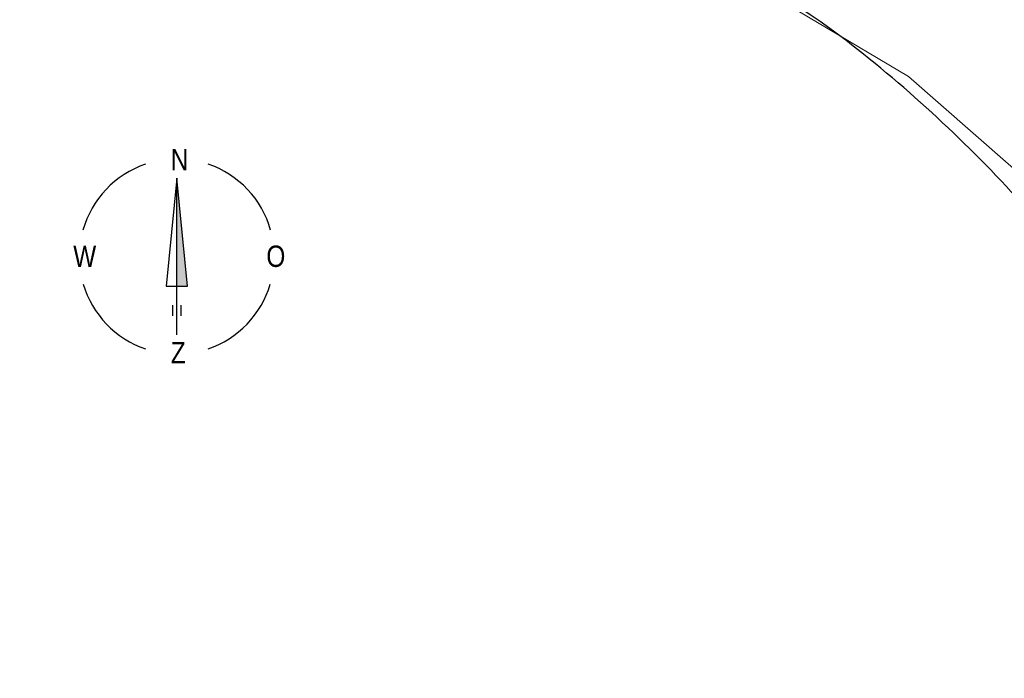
# Model space of a CAD drawing. Header units: metres. Extents: x 111546 to 149831, y 498798 to 507863.
# Tile 755 of 1056: x 111909 to 111945, y 501629 to 501653. Entities that reach past the tile are written whole.
import ezdxf

# ---------------------------------------------------------------- set-up
doc = ezdxf.new("R2010")
doc.units = ezdxf.units.M
doc.layers.add('0-kadastrale percelen', color=253, linetype='AI-KADASTRAAL', lineweight=9)
for name, color, linetype in [('0-noordpijl', 7, 'Continuous'), ('3-vw-HV-304010-Opbreken tegels-opp', 150, 'AI-KADASTRAAL'), ('W01_KANTSLOOT', 252, 'Continuous')]:
    doc.layers.add(name, color=color, linetype=linetype)
doc.styles.get("Standard").update_dxf_attribs({"font": 'isocp-ie.shx'})
doc.styles.add('Zaanstad', font='ARIALN.TTF')
doc.linetypes.add('AI-KADASTRAAL', pattern='A,5.5,-2,["K",Standard,S=1.8,R=0,X=0,Y=-0.9],-2,5.5,-2,[5,NLCS.SHX,S=0.75,R=0,X=0,Y=0],-2', length=19)
pattern_1 = [(294.51638, (112010.33835, 501946.37295), (-0.2375469, -0.6359021), [0.4, -0.56]), (294.51638, (112010.27896, 501946.21397), (-0.2375469, -0.6359021), [0.16, -0.8]), (294.51638, (112010.49732, 501946.31356), (-0.2375469, -0.6359021), [0.16, -0.8])]

# ---------------------------------------------------------------- blocks, each defined once
blk = doc.blocks.new('Noordpijl 3 Zaanstad')
at = {"layer": '0-noordpijl'}
for p, q in [((0, 14.5), (-2, -5.5)), ((2, -5.5), (0, 14.5)), ((0, -14.5), (0, 14.5)), ((-2, -5.5), (2, -5.5)), ((-0.75, -11), (-0.75, -9)), ((0.75, -9), (0.75, -11))]:
    blk.add_line(p, q, dxfattribs=at)
for start, end in [(108.7194, 164.2851), (15.7149, 71.3077), (196.4425, 251.2806), (288.6923, 343.5575)]:
    blk.add_arc((0, 0), 18.08, start, end, dxfattribs=at)
blk.add_solid([(0, 14.5), (2, -5.5), (0, -5.5)], dxfattribs=at)
at = {"layer": '0-noordpijl', "style": 'Zaanstad'}
for s, p in [('N', (-1.12, 15.97)), ('W', (-19.21, -1.93)), ('O', (16.61, -1.93)), ('Z', (-1.12, -19.83))]:
    blk.add_text(s, height=3.95, dxfattribs=at).set_placement(p)

msp = doc.modelspace()

# ---------------------------------------------------------------- hatches: boundary and pattern name
at = {"layer": '3-vw-HV-304010-Opbreken tegels-opp', "ltscale": 0.01}
h = msp.add_hatch(dxfattribs=at)
h.set_pattern_fill('GOST_GLASS', color=256, scale=0.08)
h.set_pattern_definition(pattern_1)
h.paths.add_polyline_path([(111914.7976, 501647.7518), (111915.8289, 501647.7518), (111915.8289, 501648.9177), (111914.7976, 501648.9177)], flags=9)
h = msp.add_hatch(dxfattribs=at)
h.set_pattern_fill('GOST_GLASS', color=256, scale=0.08)
h.set_pattern_definition(pattern_1)
h.paths.add_polyline_path([(111911.2374, 501644.228), (111912.4665, 501644.228), (111912.4665, 501645.3939), (111911.2374, 501645.3939)], flags=9)
h = msp.add_hatch(dxfattribs=at)
h.set_pattern_fill('GOST_GLASS', color=256, scale=0.08)
h.set_pattern_definition(pattern_1)
h.paths.add_polyline_path([(111918.2819, 501644.208), (111919.377, 501644.208), (111919.377, 501645.4145), (111918.2819, 501645.4145)], flags=9)
h = msp.add_hatch(dxfattribs=at)
h.set_pattern_fill('GOST_GLASS', color=256, scale=0.08)
h.set_pattern_definition(pattern_1)
h.paths.add_polyline_path([(111914.7976, 501640.7042), (111915.7303, 501640.7042), (111915.7303, 501641.8702), (111914.7976, 501641.8702)], flags=9)

# ---------------------------------------------------------------- linework, layer by layer
at = {"layer": '0-kadastrale percelen', "ltscale": 0.25}
msp.add_lwpolyline([(112037.14, 501633.257), (112025.655, 501633.182), (112014.682, 501633.21), (111981.912, 501634.69), (111969.056, 501635.198), (111961.515, 501636.619), (111954.375, 501639.795), (111946.752, 501647.153), (111941.928, 501651.37), (111931.692, 501657.451), (111923.126, 501659.868), (111915.69, 501660.061), (111906.007, 501657.883), (111901.722, 501656.27), (111895.975, 501652.635), (111887.443, 501645.473), (111884.009, 501640.703), (111881.075, 501628.693)], dxfattribs=at)
at = {"layer": 'W01_KANTSLOOT'}
for centre, radius, start, end in [((111917.5981, 501623.086), 36.9156, 53.76466, 75.74513), ((111909.8628, 501614.0887), 48.7538, 42.40232, 52.68235)]:
    msp.add_arc(centre, radius, start, end, dxfattribs=at)

# ---------------------------------------------------------------- block references
at = {"layer": '0-noordpijl', "xscale": 0.1968582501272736, "yscale": 0.1968582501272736, "zscale": 0.1968582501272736}
msp.add_blockref('Noordpijl 3 Zaanstad', (111915.2128, 501644.8023), dxfattribs=at)

doc.saveas('drawing.dxf')
